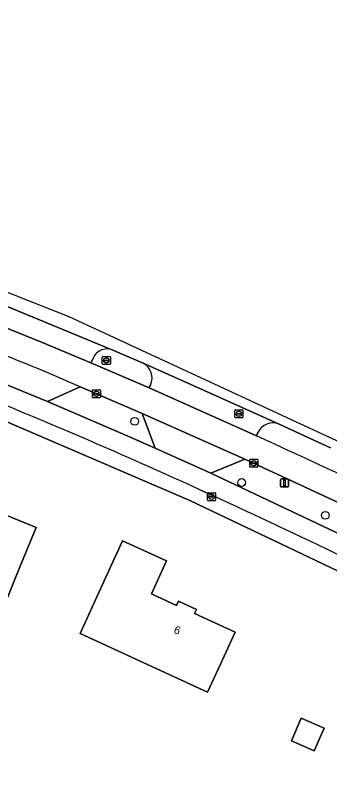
# Model space of a CAD drawing. Extents: x 162417 to 163722, y 384268 to 385417.
# Drawn here: x 163191 to 163230.3, y 385317.6 to 385412.3 of the extents above; entities that cross this region are included whole.
import ezdxf

# ---------------------------------------------------------------- set-up
doc = ezdxf.new("R2010")
doc.units = 0
for name, color, linetype in [('IMGEO_Berm_groen', 7, 'Continuous'), ('IMGEO_Boom', 7, 'Continuous'), ('IMGEO_Brandkraan', 7, 'Continuous'), ('IMGEO_Erf', 7, 'Continuous'), ('IMGEO_Fietspad_open', 7, 'Continuous'), ('IMGEO_Kolk', 7, 'Continuous'), ('IMGEO_Lichtmast', 7, 'Continuous'), ('IMGEO_Pand', 7, 'Continuous'), ('IMGEO_Pand_nummerreeks', 7, 'Continuous'), ('IMGEO_Rijbaan_lokaal_gesloten', 7, 'Continuous'), ('IMGEO_Rijbaan_lokaal_open', 7, 'Continuous'), ('IMGEO_Rioolput', 7, 'Continuous'), ('IMGEO_Voetpad_open', 7, 'Continuous')]:
    doc.layers.add(name, color=color, linetype=linetype)

msp = doc.modelspace()

# ---------------------------------------------------------------- linework, layer by layer
at = {"layer": 'IMGEO_Berm_groen'}
for points in [[(163206.991, 385368.883), (163203.208, 385370.531)], [(163200.668, 385369.319), (163200.473, 385368.934), (163207.771, 385365.801), (163207.932, 385366.191)], [(163230.409, 385358.335), (163224.011, 385361.283)], [(163221.349, 385360.226), (163221.162, 385359.799)]]:
    msp.add_lwpolyline(points, dxfattribs=at)
for points in [[(163201.158, 385365.066), (163200.143, 385365.511), (163199.127, 385365.954), (163195.036, 385364.103), (163205.299, 385359.689), (163208.507, 385358.271), (163206.892, 385362.611)], [(163232.003, 385351.207), (163219.692, 385356.909), (163215.442, 385355.146), (163235.71, 385345.602), (163246.506, 385340.384), (163245.081, 385344.881)]]:
    msp.add_lwpolyline(points, close=True, dxfattribs=at)
for centre, radius, start, end in [((163202.501, 385368.746), 1.92, 68.38353, 162.63419), ((163206.034, 385367.038), 2.078, 335.94725, 62.58733), ((163223.229, 385359.372), 2.065, 67.75045, 155.56262), ((162960.688, 384780.173), 635.463, 64.047121, 65.801691)]:
    msp.add_arc(centre, radius, start, end, dxfattribs=at)
at = {"layer": 'IMGEO_Boom'}
for centre in [(163205.941, 385361.623), (163219.315, 385353.982), (163229.771, 385349.883)]:
    msp.add_circle(centre, 0.489, dxfattribs=at)
at = {"layer": 'IMGEO_Brandkraan'}
for p, q in [((163215.047, 385351.78), (163215.047, 385352.632)), ((163215.122, 385352.706), (163215.974, 385352.706)), ((163216.048, 385352.632), (163216.048, 385351.78)), ((163215.974, 385351.706), (163215.122, 385351.706)), ((163215.306, 385352.2), (163215.306, 385352.212)), ((163215.744, 385352.163), (163215.346, 385352.163)), ((163215.349, 385352.249), (163215.747, 385352.249)), ((163215.558, 385351.926), (163215.533, 385351.926)), ((163215.535, 385352.486), (163215.56, 385352.486)), ((163215.79, 385352.212), (163215.79, 385352.2))]:
    msp.add_line(p, q, dxfattribs=at)
for points in [[(163215.047, 385351.78), (163215.047, 385352.632)], [(163215.122, 385352.706), (163215.974, 385352.706)], [(163216.048, 385352.632), (163216.048, 385351.78)], [(163215.974, 385351.706), (163215.122, 385351.706)]]:
    msp.add_lwpolyline(points, dxfattribs=at)
for centre, radius, start, end in [((163215.124, 385352.63), 0.0765, 91.55205, 178.44795), ((163215.124, 385352.63), 0.0765, 91.55205, 178.44795), ((163215.972, 385352.63), 0.0765, 1.55205, 88.44795), ((163215.972, 385352.63), 0.0765, 1.55205, 88.44795), ((163215.124, 385351.782), 0.0765, 181.55205, 268.44795), ((163215.124, 385351.782), 0.0765, 181.55205, 268.44795), ((163215.346, 385352.209), 0.0403, 85.87752, 175.75265), ((163215.343, 385352.199), 0.0366, 178.93798, 274.71019), ((163215.747, 385352.206), 0.043, 264.86636, 352.45326), ((163215.751, 385352.211), 0.0386, 1.73085, 96.63898), ((163215.972, 385351.782), 0.0765, 271.55205, 358.44795), ((163215.972, 385351.782), 0.0765, 271.55205, 358.44795)]:
    msp.add_arc(centre, radius, start, end, dxfattribs=at)
for centre, major_axis, ratio, start_param, end_param in [((163215.534, 385352.206), (-0.387, 0.002), 0.722429, 4.712389, 7.853982), ((163215.559, 385352.206), (-0.39, 0.002), 0.717154, 1.570796, 4.712389)]:
    msp.add_ellipse(centre, major_axis=major_axis, ratio=ratio, start_param=start_param, end_param=end_param, dxfattribs=at)
at = {"layer": 'IMGEO_Erf'}
msp.add_lwpolyline([(163184.131, 385283.914), (163230.586, 385266.263), (163272.829, 385250), (163277.559, 385248.179), (163278.574, 385250), (163307.686, 385302.216), (163291.557, 385311.67), (163280.277, 385318.062), (163247.492, 385335.181), (163246.263, 385335.823), (163212.847, 385351.737), (163184.213, 385364.005), (163174.141, 385368.012), (163167.217, 385370.454)], dxfattribs=at)
for points in [[(163167.471, 385353.23), (163168.153, 385354.887), (163170.057, 385359.51), (163170.373, 385359.382), (163170.912, 385360.695), (163182.039, 385356.229), (163181.574, 385354.804), (163185.213, 385353.329), (163186.124, 385352.974), (163185.971, 385352.577), (163185.579, 385351.649), (163193.62, 385348.376), (163191.735, 385343.746), (163186.943, 385331.975), (163183.23, 385333.443), (163184.101, 385335.571), (163179.047, 385337.638), (163182.171, 385345.272), (163173.003, 385349.023), (163172.474, 385347.726), (163166.567, 385350.108), (163167.794, 385353.097)], [(163202.351, 385342.174), (163204.438, 385346.717), (163209.926, 385344.196), (163208.035, 385340.08), (163211.162, 385338.643), (163211.402, 385339.165), (163213.662, 385338.126), (163213.44, 385337.642), (163218.493, 385335.32), (163216.406, 385330.777), (163215.043, 385327.812), (163199.114, 385335.13)], [(163228.366, 385320.477), (163225.524, 385321.717), (163226.764, 385324.558), (163229.606, 385323.318)]]:
    msp.add_lwpolyline(points, close=True, dxfattribs=at)
at = {"layer": 'IMGEO_Fietspad_open'}
for points in [[(163263.832, 385331.566), (163254.163, 385336.585), (163246.506, 385340.384), (163235.71, 385345.602), (163215.442, 385355.146), (163208.507, 385358.271), (163205.299, 385359.689), (163195.036, 385364.103), (163186.883, 385367.437)], [(163214.107, 385353.081), (163215.567, 385352.416)]]:
    msp.add_lwpolyline(points, dxfattribs=at)
for centre, radius, start, end in [((162890.947, 384635.126), 787.417, 67.139188, 68.691374), ((162907.484, 384681.463), 738.301, 65.461254, 66.924734), ((162470.941, 383746.114), 1770.501, 63.95443, 65.129194)]:
    msp.add_arc(centre, radius, start, end, dxfattribs=at)
at = {"layer": 'IMGEO_Kolk'}
for p, q in [((163200.653, 385364.64), (163200.653, 385365.492)), ((163200.728, 385365.566), (163201.58, 385365.566)), ((163200.912, 385365.06), (163200.912, 385365.072)), ((163201.35, 385365.023), (163200.952, 385365.023)), ((163200.955, 385365.109), (163201.353, 385365.109)), ((163201.141, 385365.346), (163201.166, 385365.346)), ((163201.396, 385365.072), (163201.396, 385365.06)), ((163201.654, 385365.492), (163201.654, 385364.64)), ((163201.58, 385364.566), (163200.728, 385364.566)), ((163201.164, 385364.786), (163201.139, 385364.786)), ((163220.32, 385355.968), (163220.32, 385356.82)), ((163220.395, 385356.894), (163221.247, 385356.894)), ((163220.579, 385356.388), (163220.579, 385356.4)), ((163221.017, 385356.351), (163220.619, 385356.351)), ((163220.622, 385356.437), (163221.02, 385356.437)), ((163220.808, 385356.674), (163220.833, 385356.674)), ((163221.063, 385356.4), (163221.063, 385356.388)), ((163221.321, 385356.82), (163221.321, 385355.968)), ((163221.247, 385355.894), (163220.395, 385355.894)), ((163220.831, 385356.114), (163220.806, 385356.114))]:
    msp.add_line(p, q, dxfattribs=at)
for points in [[(163200.653, 385364.64), (163200.653, 385365.492)], [(163200.728, 385365.566), (163201.58, 385365.566)], [(163201.654, 385365.492), (163201.654, 385364.64)], [(163201.58, 385364.566), (163200.728, 385364.566)], [(163220.32, 385355.968), (163220.32, 385356.82)], [(163220.395, 385356.894), (163221.247, 385356.894)], [(163221.321, 385356.82), (163221.321, 385355.968)], [(163221.247, 385355.894), (163220.395, 385355.894)]]:
    msp.add_lwpolyline(points, dxfattribs=at)
for centre, radius, start, end in [((163200.73, 385365.49), 0.0765, 91.55205, 178.44795), ((163200.73, 385365.49), 0.0765, 91.55205, 178.44795), ((163200.952, 385365.069), 0.0403, 85.87752, 175.75265), ((163200.949, 385365.059), 0.0366, 178.93798, 274.71019), ((163201.353, 385365.066), 0.043, 264.86636, 352.45326), ((163201.357, 385365.071), 0.0386, 1.73085, 96.63898), ((163201.578, 385365.49), 0.0765, 1.55205, 88.44795), ((163201.578, 385365.49), 0.0765, 1.55205, 88.44795), ((163200.73, 385364.642), 0.0765, 181.55205, 268.44795), ((163200.73, 385364.642), 0.0765, 181.55205, 268.44795), ((163201.578, 385364.642), 0.0765, 271.55205, 358.44795), ((163201.578, 385364.642), 0.0765, 271.55205, 358.44795), ((163220.397, 385356.818), 0.0765, 91.55205, 178.44795), ((163220.397, 385356.818), 0.0765, 91.55205, 178.44795), ((163220.619, 385356.397), 0.0403, 85.87752, 175.75265), ((163220.616, 385356.387), 0.0366, 178.93798, 274.71019), ((163221.02, 385356.394), 0.043, 264.86636, 352.45326), ((163221.024, 385356.399), 0.0386, 1.73085, 96.63898), ((163221.245, 385356.818), 0.0765, 1.55205, 88.44795), ((163221.245, 385356.818), 0.0765, 1.55205, 88.44795), ((163220.397, 385355.97), 0.0765, 181.55205, 268.44795), ((163220.397, 385355.97), 0.0765, 181.55205, 268.44795), ((163221.245, 385355.97), 0.0765, 271.55205, 358.44795), ((163221.245, 385355.97), 0.0765, 271.55205, 358.44795)]:
    msp.add_arc(centre, radius, start, end, dxfattribs=at)
for centre, major_axis, ratio, start_param, end_param in [((163201.14, 385365.066), (-0.387, 0.002), 0.722429, 4.712389, 7.853982), ((163201.165, 385365.066), (-0.39, 0.002), 0.717154, 1.570796, 4.712389), ((163220.807, 385356.394), (-0.387, 0.002), 0.722429, 4.712389, 7.853982), ((163220.832, 385356.394), (-0.39, 0.002), 0.717154, 1.570796, 4.712389)]:
    msp.add_ellipse(centre, major_axis=major_axis, ratio=ratio, start_param=start_param, end_param=end_param, dxfattribs=at)
at = {"layer": 'IMGEO_Lichtmast'}
for p, q in [((163224.276, 385354.439), (163225.066, 385354.439)), ((163225.066, 385354.439), (163224.276, 385354.439)), ((163224.176, 385353.539), (163224.176, 385354.339)), ((163224.176, 385354.339), (163224.176, 385353.539)), ((163225.166, 385354.339), (163225.166, 385353.539)), ((163225.166, 385353.539), (163225.166, 385354.339)), ((163225.066, 385353.439), (163224.276, 385353.439)), ((163224.276, 385353.439), (163225.066, 385353.439))]:
    msp.add_line(p, q, dxfattribs=at)
msp.add_lwpolyline([(163224.596, 385354.314), (163224.746, 385354.314), (163224.746, 385353.564), (163224.596, 385353.564), (163224.596, 385354.314)], dxfattribs=at)
for centre, start, end in [((163224.276, 385354.339), 90, 180), ((163224.276, 385354.339), 90, 180), ((163225.066, 385354.339), 0, 90), ((163225.066, 385354.339), 360, 90), ((163224.276, 385353.539), 180, 270), ((163224.276, 385353.539), 180, 270), ((163225.066, 385353.539), 270, 0), ((163225.066, 385353.539), 270, 0)]:
    msp.add_arc(centre, 0.1, start, end, dxfattribs=at)
at = {"layer": 'IMGEO_Pand'}
for points in [[(163167.471, 385353.23), (163167.794, 385353.097), (163166.567, 385350.108), (163172.474, 385347.726), (163173.003, 385349.023), (163182.171, 385345.272), (163179.047, 385337.638), (163184.101, 385335.571), (163183.23, 385333.443), (163186.943, 385331.975), (163191.735, 385343.746), (163193.62, 385348.376), (163185.579, 385351.649), (163185.971, 385352.577), (163186.124, 385352.974), (163185.213, 385353.329), (163181.574, 385354.804), (163182.039, 385356.229), (163170.912, 385360.695), (163170.373, 385359.382), (163170.057, 385359.51), (163168.153, 385354.887)], [(163202.351, 385342.174), (163199.114, 385335.13), (163215.043, 385327.812), (163216.406, 385330.777), (163218.493, 385335.32), (163213.44, 385337.642), (163213.662, 385338.126), (163211.402, 385339.165), (163211.162, 385338.643), (163208.035, 385340.08), (163209.926, 385344.196), (163204.438, 385346.717)], [(163229.606, 385323.318), (163226.764, 385324.558), (163225.524, 385321.717), (163228.366, 385320.477)]]:
    msp.add_lwpolyline(points, close=True, dxfattribs=at)
at = {"layer": 'IMGEO_Rijbaan_lokaal_gesloten'}
for points in [[(163310.131, 385318.231), (163292.671, 385328.838), (163266.908, 385342.671), (163197.766, 385374.695), (163178.834, 385382.11), (163166.998, 385386.746), (163118.125, 385400.011), (163092.741, 385403.99), (163065.084, 385406.643), (163006.365, 385411.869), (162996.163, 385412.347), (162996.066, 385411.17), (163000.376, 385410.814), (163003.736, 385410.526), (163011.975, 385409.863), (163051.344, 385406.629)], [(163221.162, 385359.799), (163207.771, 385365.801), (163200.473, 385368.934), (163194.304, 385371.515), (163186.408, 385374.689), (163178.504, 385377.747)], [(163185.517, 385377.777), (163187.543, 385376.956), (163203.208, 385370.531), (163206.991, 385368.883), (163216.113, 385364.82), (163224.011, 385361.283), (163230.409, 385358.335)], [(163199.127, 385365.954), (163200.143, 385365.511), (163201.158, 385365.066), (163206.892, 385362.611), (163219.692, 385356.909), (163232.003, 385351.207), (163245.081, 385344.881), (163252.201, 385341.382), (163258.488, 385338.155), (163269.784, 385332.244)]]:
    msp.add_lwpolyline(points, dxfattribs=at)
for centre, radius, start, end in [((163038.594, 384995.288), 403.935, 66.58291, 68.72213), ((162960.688, 384780.173), 635.463, 64.047121, 65.801691)]:
    msp.add_arc(centre, radius, start, end, dxfattribs=at)
at = {"layer": 'IMGEO_Rijbaan_lokaal_open'}
for points in [[(163203.208, 385370.531), (163187.543, 385376.956)], [(163186.568, 385375.088), (163186.408, 385374.689), (163194.304, 385371.515), (163200.473, 385368.934), (163200.668, 385369.319)], [(163185.179, 385371.688), (163186.883, 385367.437), (163195.036, 385364.103), (163199.127, 385365.954)], [(163216.113, 385364.82), (163206.991, 385368.883)], [(163207.932, 385366.191), (163207.771, 385365.801), (163221.162, 385359.799), (163221.349, 385360.226)], [(163224.011, 385361.283), (163216.113, 385364.82)]]:
    msp.add_lwpolyline(points, dxfattribs=at)
msp.add_lwpolyline([(163206.892, 385362.611), (163208.507, 385358.271), (163215.442, 385355.146), (163219.692, 385356.909)], close=True, dxfattribs=at)
for centre, radius, start, end in [((163038.594, 384995.288), 403.935, 66.58291, 68.72213), ((163202.501, 385368.746), 1.92, 68.38353, 162.63419), ((163206.034, 385367.038), 2.078, 335.94725, 62.58733), ((163223.229, 385359.372), 2.065, 67.75045, 155.56262)]:
    msp.add_arc(centre, radius, start, end, dxfattribs=at)
at = {"layer": 'IMGEO_Rioolput'}
for p, q in [((163201.901, 385368.805), (163201.901, 385369.657)), ((163201.976, 385369.731), (163202.828, 385369.731)), ((163202.902, 385369.657), (163202.902, 385368.805)), ((163202.828, 385368.731), (163201.976, 385368.731)), ((163202.16, 385369.225), (163202.16, 385369.237)), ((163202.598, 385369.188), (163202.2, 385369.188)), ((163202.203, 385369.274), (163202.601, 385369.274)), ((163202.412, 385368.951), (163202.387, 385368.951)), ((163202.389, 385369.511), (163202.414, 385369.511)), ((163202.644, 385369.237), (163202.644, 385369.225)), ((163218.473, 385362.142), (163218.473, 385362.994)), ((163218.548, 385363.068), (163219.4, 385363.068)), ((163219.474, 385362.994), (163219.474, 385362.142)), ((163219.4, 385362.068), (163218.548, 385362.068)), ((163218.732, 385362.562), (163218.732, 385362.574)), ((163219.17, 385362.525), (163218.772, 385362.525)), ((163218.775, 385362.611), (163219.173, 385362.611)), ((163218.984, 385362.288), (163218.959, 385362.288)), ((163218.961, 385362.848), (163218.986, 385362.848)), ((163219.216, 385362.574), (163219.216, 385362.562))]:
    msp.add_line(p, q, dxfattribs=at)
for points in [[(163201.901, 385368.805), (163201.901, 385369.657)], [(163201.976, 385369.731), (163202.828, 385369.731)], [(163202.902, 385369.657), (163202.902, 385368.805)], [(163202.828, 385368.731), (163201.976, 385368.731)], [(163218.473, 385362.142), (163218.473, 385362.994)], [(163218.548, 385363.068), (163219.4, 385363.068)], [(163219.474, 385362.994), (163219.474, 385362.142)], [(163219.4, 385362.068), (163218.548, 385362.068)]]:
    msp.add_lwpolyline(points, dxfattribs=at)
for centre, radius, start, end in [((163201.978, 385369.655), 0.0765, 91.55205, 178.44795), ((163201.978, 385369.655), 0.0765, 91.55205, 178.44795), ((163202.826, 385369.655), 0.0765, 1.55205, 88.44795), ((163202.826, 385369.655), 0.0765, 1.55205, 88.44795), ((163201.978, 385368.807), 0.0765, 181.55205, 268.44795), ((163201.978, 385368.807), 0.0765, 181.55205, 268.44795), ((163202.2, 385369.234), 0.0403, 85.87752, 175.75265), ((163202.197, 385369.224), 0.0366, 178.93798, 274.71019), ((163202.601, 385369.231), 0.043, 264.86636, 352.45326), ((163202.605, 385369.236), 0.0386, 1.73085, 96.63898), ((163202.826, 385368.807), 0.0765, 271.55205, 358.44795), ((163202.826, 385368.807), 0.0765, 271.55205, 358.44795), ((163218.55, 385362.992), 0.0765, 91.55205, 178.44795), ((163218.55, 385362.992), 0.0765, 91.55205, 178.44795), ((163219.398, 385362.992), 0.0765, 1.55205, 88.44795), ((163219.398, 385362.992), 0.0765, 1.55205, 88.44795), ((163218.55, 385362.144), 0.0765, 181.55205, 268.44795), ((163218.55, 385362.144), 0.0765, 181.55205, 268.44795), ((163218.772, 385362.571), 0.0403, 85.87752, 175.75265), ((163218.769, 385362.561), 0.0366, 178.93798, 274.71019), ((163219.173, 385362.568), 0.043, 264.86636, 352.45326), ((163219.177, 385362.573), 0.0386, 1.73085, 96.63898), ((163219.398, 385362.144), 0.0765, 271.55205, 358.44795), ((163219.398, 385362.144), 0.0765, 271.55205, 358.44795)]:
    msp.add_arc(centre, radius, start, end, dxfattribs=at)
for centre, major_axis, ratio, start_param, end_param in [((163202.388, 385369.231), (-0.387, 0.002), 0.722429, 4.712389, 7.853982), ((163202.413, 385369.231), (-0.39, 0.002), 0.717154, 1.570796, 4.712389), ((163218.96, 385362.568), (-0.387, 0.002), 0.722429, 4.712389, 7.853982), ((163218.985, 385362.568), (-0.39, 0.002), 0.717154, 1.570796, 4.712389)]:
    msp.add_ellipse(centre, major_axis=major_axis, ratio=ratio, start_param=start_param, end_param=end_param, dxfattribs=at)
at = {"layer": 'IMGEO_Voetpad_open'}
for points in [[(163112.577, 385385.054), (163121.666, 385383.322), (163124.439, 385382.725), (163125.091, 385382.578), (163137.48, 385379.776), (163144.835, 385377.681), (163154.611, 385374.573), (163167.217, 385370.454), (163174.141, 385368.012), (163184.213, 385364.005), (163212.847, 385351.737), (163246.263, 385335.823), (163247.492, 385335.181), (163280.277, 385318.062), (163291.557, 385311.67), (163307.686, 385302.216), (163309.797, 385300.886), (163313.505, 385298.773), (163313.683, 385299.154)], [(163215.567, 385352.416), (163214.107, 385353.081)]]:
    msp.add_lwpolyline(points, dxfattribs=at)
for centre, radius, start, end in [((162890.947, 384635.126), 787.417, 67.139188, 68.691374), ((162907.484, 384681.463), 738.301, 65.461254, 66.924734), ((162470.941, 383746.114), 1770.501, 63.95443, 65.129194)]:
    msp.add_arc(centre, radius, start, end, dxfattribs=at)

# ---------------------------------------------------------------- texts
at = {"layer": 'IMGEO_Pand_nummerreeks'}
msp.add_text('6', height=1, rotation=336.27833, dxfattribs=at).set_placement((163210.729, 385335.251))

doc.saveas('drawing.dxf')
